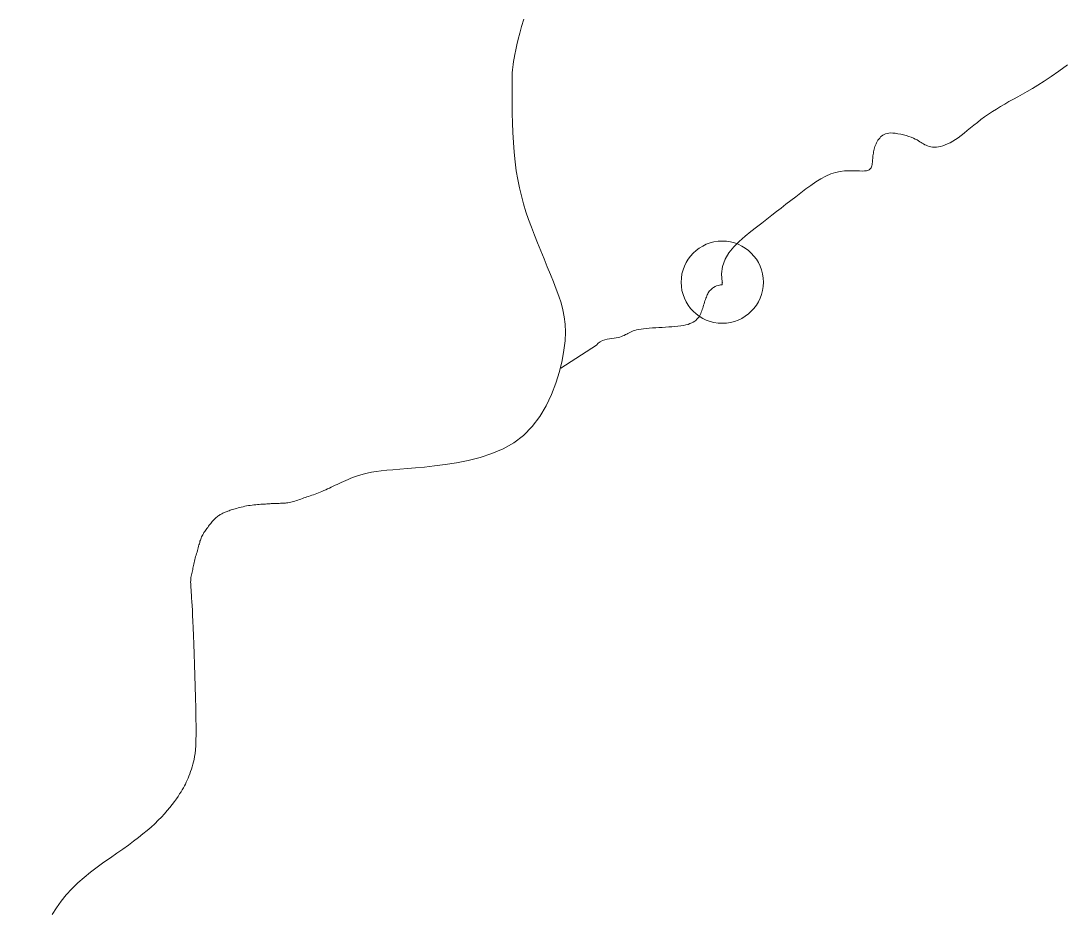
# Model space of a CAD drawing. Extents: x -1643653 to 4543381, y 1624270 to 13878484.
# Drawn here: x 605188 to 606202, y 8911165 to 8912028 of the extents above; entities that cross this region are included whole.
import ezdxf

# ---------------------------------------------------------------- set-up
doc = ezdxf.new("R2010")
doc.units = 0
doc.header["$LTSCALE"] = 160
doc.header["$PDMODE"] = 32
doc.header["$PDSIZE"] = 80
doc.layers.add('6', color=7, linetype='Continuous', lineweight=13)
doc.layers.add('60', color=7, linetype='Continuous', lineweight=13)

msp = doc.modelspace()

# ---------------------------------------------------------------- linework, layer by layer
at = {"layer": '6'}
msp.add_line((605867, 8911770.6), (605869, 8911771.1), dxfattribs=at)
for points in [[(605581.2, 8911593.9), (605590.8, 8911594.9), (605601.2, 8911596.2), (605612.2, 8911597.9), (605623.7, 8911600.2), (605635.2, 8911603.1), (605646.6, 8911606.9), (605657.6, 8911611.6), (605668, 8911617.5), (605677.5, 8911624.7), (605685.9, 8911633.2), (605693.2, 8911642.9), (605699.5, 8911653.4), (605704.7, 8911664.4), (605709, 8911675.6), (605712.5, 8911686.8), (605715, 8911697.6), (605716.8, 8911707.7), (605717.8, 8911716.8), (605718.2, 8911725.2), (605717.9, 8911732.9), (605717, 8911740.1), (605715.7, 8911746.9), (605713.9, 8911753.6), (605711.7, 8911760.2), (605709.2, 8911767), (605706.5, 8911774), (605703.6, 8911781.3), (605700.5, 8911788.8), (605697.4, 8911796.4), (605694.2, 8911804.1), (605691.1, 8911811.9), (605688, 8911819.6), (605685.1, 8911827.3), (605682.3, 8911834.8), (605679.8, 8911842.3), (605677.5, 8911849.9), (605675.3, 8911857.6), (605673.5, 8911865.4), (605671.8, 8911873.5), (605670.4, 8911881.9), (605669.2, 8911890.8), (605668.3, 8911900.1), (605667.6, 8911909.6), (605667.1, 8911919.2), (605666.7, 8911928.7), (605666.5, 8911937.8), (605666.4, 8911946.3), (605666.3, 8911954), (605666.3, 8911960.7), (605666.3, 8911966.2), (605666.3, 8911970.7), (605666.4, 8911974.4), (605666.5, 8911977.5), (605666.7, 8911980.3), (605666.9, 8911982.8), (605667.2, 8911985.4), (605667.7, 8911988.3), (605668.2, 8911991.6), (605669, 8911995.4), (605669.8, 8911999.8), (605670.9, 8912004.6), (605672.2, 8912010), (605673.8, 8912015.9), (605675.6, 8912022.4), (605677.7, 8912029.5)], [(606145.7, 8911947), (606149.8, 8911949.4), (606154.1, 8911951.8), (606158.5, 8911954.2), (606162.9, 8911956.7), (606167.6, 8911959.3), (606172.6, 8911962.2), (606178, 8911965.4), (606184, 8911969.3), (606190.7, 8911973.7), (606198.2, 8911979), (606206.6, 8911985.1)], [(606052.2, 8911915.6), (606054.6, 8911914.7), (606056.8, 8911913.8), (606058.6, 8911913), (606060.3, 8911912.1), (606061.7, 8911911.3), (606063, 8911910.4), (606064.2, 8911909.7), (606065.4, 8911908.9), (606066.6, 8911908.2), (606067.8, 8911907.5), (606069.1, 8911906.9), (606070.6, 8911906.3), (606072.1, 8911905.8), (606073.7, 8911905.5), (606075.5, 8911905.2), (606077.3, 8911905.1), (606079.2, 8911905.2), (606081.2, 8911905.4), (606083.2, 8911905.8), (606085.4, 8911906.4), (606087.7, 8911907.2), (606090, 8911908.2), (606092.4, 8911909.3), (606095, 8911910.8), (606097.6, 8911912.4), (606100.3, 8911914.3), (606103.2, 8911916.4), (606106.1, 8911918.8), (606109.2, 8911921.2), (606112.4, 8911923.8), (606115.6, 8911926.5), (606119, 8911929.2), (606122.5, 8911931.9), (606126.1, 8911934.6), (606129.8, 8911937.2), (606133.6, 8911939.7), (606137.5, 8911942.2), (606141.6, 8911944.6), (606145.7, 8911947)], [(606015.7, 8911885.1), (606016.1, 8911886), (606016.4, 8911887), (606016.6, 8911888.1), (606016.8, 8911889.2), (606016.9, 8911890.4), (606017, 8911891.6), (606017.1, 8911892.8), (606017.2, 8911894.1), (606017.3, 8911895.4), (606017.4, 8911896.7), (606017.6, 8911898), (606017.8, 8911899.2), (606018, 8911900.5), (606018.3, 8911901.8), (606018.6, 8911903.1), (606019, 8911904.3), (606019.4, 8911905.6), (606019.9, 8911906.9), (606020.4, 8911908.2), (606021, 8911909.4), (606021.6, 8911910.6), (606022.3, 8911911.8), (606023.1, 8911912.9), (606024, 8911914), (606024.9, 8911915), (606025.9, 8911915.9), (606027, 8911916.7), (606028.2, 8911917.4), (606029.6, 8911918), (606031.1, 8911918.4), (606032.8, 8911918.7), (606034.8, 8911918.9), (606036.9, 8911918.8), (606039.2, 8911918.6), (606041.7, 8911918.2), (606044.4, 8911917.7), (606047, 8911917.1), (606049.7, 8911916.4), (606052.2, 8911915.6)], [(605870.8, 8911773.7), (605870, 8911781.7), (605871, 8911789.1), (605873.5, 8911796), (605877.3, 8911802.3), (605882.1, 8911808.1), (605887.4, 8911813.4), (605893, 8911818.4), (605898.7, 8911823), (605904.1, 8911827.3), (605909.2, 8911831.3), (605914.1, 8911835.1), (605918.9, 8911838.8), (605923.6, 8911842.4), (605928.2, 8911845.9), (605932.8, 8911849.5), (605937.5, 8911853.1), (605942.3, 8911856.8), (605947.2, 8911860.6), (605952.1, 8911864.4), (605957, 8911867.9), (605961.9, 8911871.3), (605966.8, 8911874.3), (605971.7, 8911876.9), (605976.5, 8911879), (605981.1, 8911880.4), (605985.6, 8911881.4), (605989.9, 8911882), (605994, 8911882.2), (605997.7, 8911882.2), (606001.2, 8911882.1), (606004.3, 8911881.9), (606006.9, 8911881.8), (606009.2, 8911881.9), (606011, 8911882.1), (606012.5, 8911882.4), (606013.6, 8911882.9), (606014.5, 8911883.6), (606015.2, 8911884.3), (606015.7, 8911885.1)], [(605830.5, 8911731.3), (605833, 8911731.7), (605835.4, 8911732.2), (605837.5, 8911732.7), (605839.4, 8911733.4), (605841.1, 8911734.1), (605842.6, 8911734.8), (605844, 8911735.7), (605845.2, 8911736.6), (605846.2, 8911737.6), (605847.1, 8911738.6), (605847.9, 8911739.7), (605848.7, 8911740.8), (605849.3, 8911742), (605849.9, 8911743.3), (605850.4, 8911744.5), (605850.9, 8911745.8), (605851.3, 8911747.2), (605851.8, 8911748.5), (605852.2, 8911749.9), (605852.6, 8911751.3), (605853.1, 8911752.8), (605853.5, 8911754.2), (605854, 8911755.5), (605854.4, 8911756.8), (605854.8, 8911758.1), (605855.3, 8911759.3), (605855.7, 8911760.5), (605856.2, 8911761.5), (605856.7, 8911762.5), (605857.2, 8911763.5), (605857.8, 8911764.4), (605858.5, 8911765.3), (605859.3, 8911766.1), (605860.2, 8911767), (605861.2, 8911767.8), (605862.4, 8911768.6), (605863.8, 8911769.4), (605865.3, 8911770.1), (605867, 8911770.6)], [(605869, 8911771.1), (605870.8, 8911771.3), (605870.8, 8911773.7)], [(605713.7, 8911690), (605748.5, 8911712.3), (605750.1, 8911714.3), (605752, 8911715.8), (605754.2, 8911716.9), (605756.5, 8911717.7), (605758.8, 8911718.2), (605761.2, 8911718.6), (605763.5, 8911718.8), (605765.7, 8911719.1), (605767.7, 8911719.5), (605769.5, 8911719.9), (605771.1, 8911720.3), (605772.6, 8911720.9), (605774.1, 8911721.4), (605775.4, 8911722), (605776.6, 8911722.7), (605777.8, 8911723.3), (605779, 8911723.9), (605780.2, 8911724.5), (605781.4, 8911725.1), (605782.7, 8911725.7), (605784.1, 8911726.3), (605785.7, 8911726.8), (605787.5, 8911727.3), (605789.5, 8911727.7), (605791.8, 8911728.1), (605794.3, 8911728.4), (605797, 8911728.7), (605799.8, 8911729), (605802.8, 8911729.2), (605806, 8911729.4), (605809.1, 8911729.6), (605812.3, 8911729.8), (605815.5, 8911730), (605818.7, 8911730.2), (605821.8, 8911730.4), (605824.8, 8911730.7), (605827.7, 8911731), (605830.5, 8911731.3)], [(605383.9, 8911548.5), (605384.7, 8911548.9), (605385.5, 8911549.3), (605386.3, 8911549.7), (605387.1, 8911550), (605388, 8911550.4), (605388.9, 8911550.7), (605389.8, 8911551.1), (605390.9, 8911551.4), (605391.9, 8911551.8), (605393.1, 8911552.1), (605394.3, 8911552.5), (605395.5, 8911552.9), (605396.8, 8911553.3), (605398.2, 8911553.7), (605399.7, 8911554.1), (605401.3, 8911554.5), (605402.8, 8911554.9), (605404.5, 8911555.3), (605406.2, 8911555.7), (605407.9, 8911556.1), (605409.7, 8911556.3), (605411.5, 8911556.6), (605413.3, 8911556.8), (605415.1, 8911557), (605416.9, 8911557.2), (605418.6, 8911557.3), (605420.3, 8911557.4), (605421.9, 8911557.6), (605423.5, 8911557.7), (605424.9, 8911557.8), (605426.2, 8911557.9), (605427.5, 8911558), (605428.7, 8911558.1), (605429.8, 8911558.2), (605431, 8911558.2), (605432, 8911558.3), (605433.1, 8911558.4), (605434.2, 8911558.4), (605435.2, 8911558.4), (605436.3, 8911558.5), (605437.4, 8911558.5), (605438.5, 8911558.5), (605439.6, 8911558.5), (605440.8, 8911558.6), (605442, 8911558.6), (605443.2, 8911558.7), (605444.4, 8911558.7), (605445.7, 8911558.8), (605446.9, 8911559), (605448.2, 8911559.1), (605449.6, 8911559.4), (605450.9, 8911559.6), (605452.2, 8911559.9), (605453.6, 8911560.3), (605455, 8911560.7), (605456.4, 8911561.2), (605457.8, 8911561.7), (605459.3, 8911562.2), (605460.7, 8911562.7), (605462.2, 8911563.3), (605463.7, 8911563.8), (605465.2, 8911564.3), (605466.7, 8911564.8), (605468.2, 8911565.3), (605469.8, 8911565.8), (605471.3, 8911566.4), (605472.9, 8911566.9), (605474.6, 8911567.5), (605476.2, 8911568.1), (605477.9, 8911568.8), (605479.6, 8911569.5), (605481.3, 8911570.2), (605483.1, 8911571), (605484.9, 8911571.8), (605486.7, 8911572.6), (605488.5, 8911573.4), (605490.3, 8911574.3), (605492.2, 8911575.2), (605494.1, 8911576.1), (605496, 8911577), (605498, 8911577.9), (605500.1, 8911578.9), (605502.2, 8911579.9), (605504.5, 8911580.9), (605506.8, 8911581.9), (605509.3, 8911583), (605512, 8911584), (605514.9, 8911585.1), (605518.1, 8911586.1), (605521.5, 8911587.1), (605525.3, 8911588), (605529.4, 8911588.8), (605533.9, 8911589.6), (605538.9, 8911590.2), (605544.4, 8911590.7), (605550.4, 8911591.2), (605557.1, 8911591.8), (605564.4, 8911592.3), (605572.4, 8911593.1), (605581.2, 8911593.9)], [(605349.3, 8911287.2), (605350.1, 8911289.1), (605351, 8911291.1), (605351.8, 8911293.2), (605352.7, 8911295.4), (605353.5, 8911297.6), (605354.2, 8911299.9), (605355, 8911302.3), (605355.7, 8911304.7), (605356.3, 8911307.1), (605356.9, 8911309.5), (605357.4, 8911312.2), (605357.8, 8911315.2), (605358.2, 8911318.7), (605358.5, 8911322.9), (605358.7, 8911327.9), (605358.8, 8911333.9), (605358.8, 8911341.2), (605358.7, 8911349.7), (605358.5, 8911359.2), (605358.3, 8911369.6), (605357.9, 8911380.3), (605357.6, 8911391.2), (605357.2, 8911401.8), (605356.8, 8911412.1), (605356.5, 8911421.5), (605356.2, 8911429.9), (605355.9, 8911437.4), (605355.6, 8911443.9), (605355.4, 8911449.6), (605355.2, 8911454.6), (605354.9, 8911459), (605354.7, 8911462.9), (605354.5, 8911466.3), (605354.3, 8911469.3), (605354.1, 8911472), (605353.9, 8911474.4), (605353.8, 8911476.6), (605353.6, 8911478.6), (605353.6, 8911480.3), (605353.5, 8911482), (605353.6, 8911483.5), (605353.7, 8911484.9), (605353.8, 8911486.3), (605354.1, 8911487.7), (605354.3, 8911489), (605354.6, 8911490.2), (605354.9, 8911491.5), (605355.2, 8911492.8), (605355.6, 8911494.1), (605355.8, 8911495.4), (605356.1, 8911496.7), (605356.4, 8911498.1), (605356.7, 8911499.5), (605357, 8911500.9), (605357.3, 8911502.3), (605357.7, 8911503.8), (605358, 8911505.3), (605358.4, 8911506.8), (605358.8, 8911508.2), (605359.2, 8911509.7), (605359.7, 8911511.2), (605360.1, 8911512.7), (605360.5, 8911514.1), (605360.9, 8911515.4), (605361.3, 8911516.8), (605361.6, 8911518.1), (605362, 8911519.3), (605362.3, 8911520.4), (605362.6, 8911521.6), (605363, 8911522.7), (605363.3, 8911523.8), (605363.7, 8911524.8), (605364.2, 8911525.9), (605364.7, 8911527), (605365.3, 8911528), (605365.9, 8911529.1), (605366.5, 8911530.2), (605367.2, 8911531.2), (605367.9, 8911532.2), (605368.6, 8911533.2), (605369.3, 8911534.2), (605370.1, 8911535.2), (605370.8, 8911536.2), (605371.5, 8911537.2), (605372.2, 8911538.1), (605373, 8911539), (605373.7, 8911539.9), (605374.5, 8911540.8), (605375.2, 8911541.6), (605376, 8911542.4), (605376.8, 8911543.2), (605377.6, 8911544), (605378.4, 8911544.7), (605379.2, 8911545.3), (605380, 8911546), (605380.8, 8911546.6), (605381.6, 8911547.1), (605382.4, 8911547.6), (605383.2, 8911548.1), (605383.9, 8911548.5)], [(605218.9, 8911158.7), (605223, 8911165.1), (605227.5, 8911171.4), (605232.5, 8911177.6), (605237.9, 8911183.5), (605243.7, 8911189.2), (605249.8, 8911194.6), (605256.2, 8911199.8), (605262.6, 8911204.7), (605269.1, 8911209.4), (605275.4, 8911213.8), (605281.6, 8911218.1), (605287.4, 8911222.2), (605292.9, 8911226.1), (605298, 8911229.8), (605302.7, 8911233.4), (605307.1, 8911236.9), (605311.2, 8911240.3), (605315.1, 8911243.6), (605318.6, 8911246.9), (605322, 8911250.2), (605325.1, 8911253.4), (605328, 8911256.6), (605330.7, 8911259.7), (605333.2, 8911262.7), (605335.6, 8911265.7), (605337.7, 8911268.4), (605339.6, 8911271.1), (605341.3, 8911273.5), (605342.8, 8911275.8), (605344.2, 8911277.9), (605345.4, 8911279.8), (605346.5, 8911281.7), (605347.5, 8911283.6), (605348.4, 8911285.4), (605349.3, 8911287.2)]]:
    msp.add_lwpolyline(points, dxfattribs=at)
msp.add_point((605870.8, 8911773.7), dxfattribs=at)
at = {"layer": '60', "lineweight": 25}
msp.add_spline([(814781, 9009175.5), (814787.2, 9009173.4), (814796.9, 9009173.4), (814799.4, 9009172.4), (814805.1, 9009174.5), (814805.6, 9009176.5), (814811.7, 9009179.5), (814811.7, 9009179.5), (814801.5, 9009181), (814790.7, 9009181.5), (814784.1, 9009183.1), (814777.4, 9009185.1), (814778.4, 9009175.5)], degree=3, dxfattribs=at)

doc.saveas('drawing.dxf')
